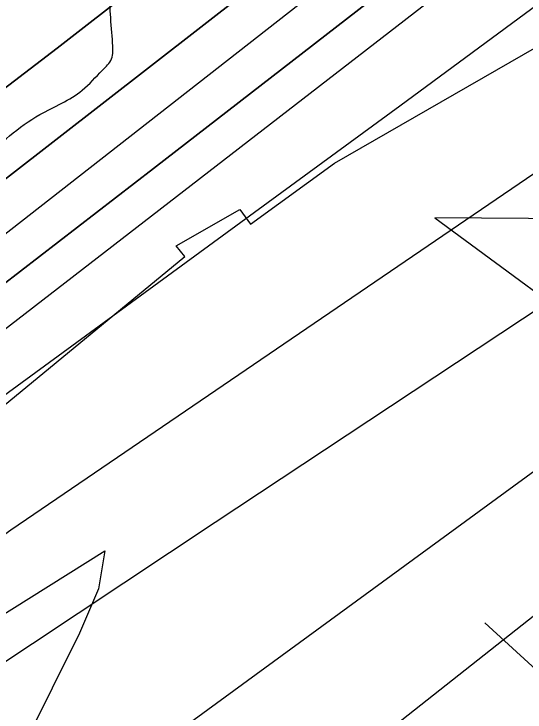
# Model space of a CAD drawing. Extents: x 3392644 to 3430565, y 576657 to 602123.
# Drawn here: x 3402905.9 to 3403073.1, y 584752.9 to 584981.4 of the extents above; entities that cross this region are included whole.
import ezdxf

# ---------------------------------------------------------------- set-up
doc = ezdxf.new("R2010")
doc.units = 0
for name, color, linetype in [('V-CHAN-NAID', 7, 'Continuous'), ('V-RIVR-EDGE', 7, 'Continuous'), ('V-ROAD-CNTR', 7, 'Continuous'), ('V-RRAP-RVMT', 7, 'Continuous'), ('V-SITE-VEGE', 7, 'Continuous'), ('V-TOPO-DPTH', 7, 'Continuous'), ('V-TOPO-MINR', 7, 'Continuous'), ('V-TOPO-WATR', 7, 'Continuous')]:
    doc.layers.add(name, color=color, linetype=linetype)

msp = doc.modelspace()

# ---------------------------------------------------------------- linework, layer by layer
at = {"layer": 'V-CHAN-NAID'}
msp.add_lwpolyline([(3403120.16, 584914.12), (3403043.67, 584914.66), (3403105.24, 584869.27)], dxfattribs=at)
at = {"layer": 'V-RIVR-EDGE'}
msp.add_spline([(3396775.14, 583083.89), (3396813.13, 583077.25), (3396878.17, 583066.49), (3396944.3, 583054.63), (3397040.4, 583038.31), (3397098.86, 583026.47), (3397143.44, 583017.58), (3397248.67, 583000.14), (3397318.11, 582991.93), (3397366.71, 582985.6), (3397425.56, 582983.99), (3397482.58, 582983.48), (3397505.25, 582983.79), (3397523.16, 582984.11), (3397535.58, 582982.98), (3397547.29, 582984.42), (3397553.5, 582984.4), (3397557.52, 582982.93), (3397564.81, 582974.5), (3397565.15, 582965), (3397563.3, 582955.5), (3397562.9, 582944.17), (3397563.63, 582940.51), (3397567.64, 582939.04), (3397569.83, 582934.65), (3397572, 582924.77), (3397574.55, 582922.94), (3397581.49, 582921.46), (3397584.79, 582923.64), (3397587.72, 582927.29), (3397589.58, 582941.18), (3397592.53, 582951.41), (3397596.2, 582957.61), (3397599.87, 582960.89), (3397604.64, 582968.56), (3397610.49, 582971.83), (3397617.81, 582975.47), (3397652.55, 582980.5), (3397688.01, 582979.68), (3397709.94, 582978.53), (3397734.79, 582976.64), (3397757.82, 582975.85), (3397782.68, 582977.62), (3397809.01, 582980.85), (3397835.7, 582984.44), (3397884.71, 582992.36), (3397923.1, 582994.82), (3397953.43, 582993.65), (3397988.88, 582988.44), (3398023.98, 582990.18), (3398046.29, 582997.44), (3398058.01, 583005.82), (3398070.83, 583016.02), (3398086.2, 583024.03), (3398111.07, 583028.35), (3398172.52, 583041.72), (3398207.99, 583048.58), (3398231.38, 583047.79), (3398261.36, 583049.18), (3398286.96, 583052.41), (3398312.56, 583059.29), (3398337.81, 583067.64), (3398383.51, 583070.45), (3398451.14, 583073.57), (3398464.66, 583070.98), (3398479.26, 583062.17), (3398495.66, 583042.02), (3398503.3, 583028.11), (3398512.79, 583021.51), (3398522.66, 583021.48), (3398535.48, 583032.42), (3398552.68, 583038.96), (3398566.94, 583038.56), (3398581.91, 583033.4), (3398603.84, 583032.25), (3398616.27, 583032.22), (3398624.31, 583030.01), (3398639.66, 583030.33), (3398675.85, 583031.71), (3398691.94, 583032.03), (3398705.09, 583030.9), (3398713.5, 583031.98), (3398731.78, 583032.67), (3398752.25, 583032.98), (3398769.08, 583035.5), (3398785.16, 583035.09), (3398791, 583033.62), (3398807.07, 583027), (3398820.95, 583021.84), (3398831.53, 583014.51), (3398866.59, 582999.07), (3398896.89, 582982.54), (3398913.68, 582974.09), (3398926.48, 582974.79), (3398937.8, 582972.94), (3398949.86, 582968.89), (3398961.91, 582965.2), (3398977.27, 582966.63), (3398994.46, 582970.97), (3399010.92, 582975.68), (3399021.17, 582979.68), (3399028.86, 582985.87), (3399040.95, 582996.08), (3399048.27, 583000.08), (3399061.07, 583002.24), (3399090.69, 583006.19), (3399115.92, 583011.24), (3399122.14, 583011.23), (3399129.44, 583009.38), (3399136.01, 583003.15), (3399140.38, 582998.39), (3399145.13, 582998.38), (3399161.95, 582999.43), (3399171.46, 583000.14), (3399183.52, 582999.75), (3399192.29, 582999.72), (3399200.71, 583002.63), (3399201.81, 583006.65), (3399202.19, 583011.4), (3399199.65, 583018.35), (3399194.91, 583023.84), (3399194.56, 583028.6), (3399194.57, 583034.81), (3399197.88, 583043.21), (3399198.26, 583048.69), (3399196.47, 583062.22), (3399193.94, 583072.83), (3399193.58, 583076.12), (3399195.42, 583080.5), (3399198.35, 583083.05), (3399203.11, 583085.6), (3399213.35, 583087.04), (3399220.29, 583086.29), (3399226.85, 583079.69), (3399239.25, 583065.77), (3399254.93, 583052.94), (3399266.62, 583046.7), (3399276.12, 583046.67), (3399289.66, 583051.03), (3399302.47, 583058.67), (3399319.32, 583073.62), (3399325.92, 583081.28), (3399329.58, 583083.83), (3399336.89, 583081.61), (3399352.22, 583075), (3399367.93, 583071.3), (3399390.22, 583066.13), (3399402.65, 583065.73), (3399440.31, 583069.3), (3399461.52, 583073.63), (3399519.3, 583081.16), (3399573.06, 583094.92), (3399604.89, 583102.52), (3399633.41, 583107.57), (3399653.88, 583106.42), (3399671.07, 583108.57), (3399695.94, 583113.63), (3399715.33, 583122.35), (3399740.23, 583137.28), (3399751.59, 583151.14), (3399762.22, 583164.27), (3399774.68, 583175.94), (3399784.2, 583182.5), (3399792.63, 583189.06), (3399795.57, 583195.99), (3399799.59, 583197.45), (3399802.52, 583197.44), (3399809.45, 583193.77), (3399814.94, 583193.75), (3399821.88, 583194.1), (3399845.3, 583201.72), (3399905.65, 583216.56), (3399931.26, 583225.27), (3399967.47, 583235.05), (3399992.35, 583244.13), (3400000.42, 583253.24), (3400007.74, 583257.61), (3400018.35, 583260.51), (3400031.88, 583262.31), (3400047.97, 583265.19), (3400055.29, 583270.65), (3400066.64, 583276.11), (3400079.44, 583279), (3400083.83, 583280.45), (3400095.54, 583285.18), (3400101.39, 583285.53), (3400125.89, 583289.85), (3400153.69, 583298.56), (3400192.84, 583311.99), (3400239.67, 583327.59), (3400291.98, 583342.08), (3400327.1, 583352.23), (3400354.52, 583356.18), (3400375.01, 583360.89), (3400387.44, 583364.88), (3400390, 583364.14), (3400389.25, 583357.93), (3400389.25, 583356.1), (3400393.62, 583348.41), (3400397.25, 583337.8), (3400401.98, 583328.65), (3400413.64, 583316.56), (3400424.96, 583308.85), (3400439.21, 583307.36), (3400460.42, 583310.59), (3400467.01, 583315.33), (3400473.24, 583320.43), (3400475.46, 583330.66), (3400471.53, 583368.32), (3400471.56, 583380.39), (3400472.3, 583385.5), (3400478.16, 583390.24), (3400480.38, 583399.01), (3400481.48, 583402.66), (3400485.15, 583405.94), (3400498.32, 583410.66), (3400503.81, 583414.67), (3400508.21, 583419.41), (3400517, 583425.6), (3400522.86, 583431.8), (3400535.67, 583435.79), (3400564.57, 583444.13), (3400601.51, 583453.54), (3400634.06, 583462.23), (3400664.06, 583471.66), (3400688.58, 583481.84), (3400707.98, 583491.29), (3400725.92, 583502.58), (3400759.21, 583514.93), (3400794.34, 583529.1), (3400829.1, 583542.54), (3400868.99, 583559.25), (3400880.69, 583563.25), (3400906.68, 583575.61), (3400920.95, 583582.89), (3400934.49, 583585.78), (3400950.95, 583590.12), (3400981.32, 583603.21), (3401005.11, 583615.94), (3401022.67, 583620.65), (3401047.18, 583628.63), (3401067.67, 583634.8), (3401097.3, 583646.06), (3401115.59, 583651.49), (3401142.3, 583657.64), (3401149.62, 583661.64), (3401161.69, 583667.1), (3401193.53, 583681.64), (3401226.83, 583695.82), (3401250.24, 583702.34), (3401263.42, 583711.08), (3401269.29, 583717.28), (3401275.87, 583719.82), (3401291.97, 583724.17), (3401309.52, 583727.41), (3401322.7, 583735.79), (3401344.66, 583746.34), (3401352.71, 583749.97), (3401362.22, 583751.78), (3401379.42, 583760.51), (3401398.82, 583769.6), (3401425.17, 583782.33), (3401447.87, 583793.97), (3401460.31, 583801.61), (3401469.83, 583807.8), (3401481.17, 583811.8), (3401489.22, 583812.87), (3401505.33, 583824.9), (3401519.25, 583833.64), (3401536.81, 583842.73), (3401545.23, 583847.46), (3401556.22, 583853.65), (3401577.08, 583864.93), (3401601.24, 583877.3), (3401634.54, 583893.67), (3401648.83, 583904.6), (3401672.26, 583919.89), (3401702.65, 583940.65), (3401720.23, 583955.23), (3401724.63, 583960.7), (3401725.38, 583965.45), (3401725.76, 583971.67), (3401726.13, 583973.49), (3401728.69, 583974.22), (3401733.05, 583964.7), (3401734.88, 583964.7), (3401742.2, 583967.24), (3401756.11, 583975.61), (3401775.15, 583990.92), (3401800.41, 584006.21), (3401823.48, 584021.51), (3401859.37, 584047.37), (3401900.01, 584075.42), (3401938.1, 584104.2), (3401973.26, 584129.7), (3402017.57, 584163.23), (3402052, 584188.73), (3402068.49, 584206.23), (3402087.54, 584223.73), (3402105.12, 584237.21), (3402120.5, 584246.32), (3402139.91, 584263.45), (3402161.52, 584279.48), (3402205.11, 584317.02), (3402240.28, 584346.55), (3402249.43, 584352.74), (3402267, 584360.37), (3402279.09, 584369.84), (3402289.35, 584382.25), (3402295.58, 584388.45), (3402316.09, 584405.58), (3402366.26, 584439.08), (3402387.87, 584455.85), (3402402.52, 584467.87), (3402414.96, 584474.42), (3402428.14, 584479.87), (3402444.61, 584490.43), (3402463.66, 584506.1), (3402475.38, 584515.58), (3402490.4, 584526.87), (3402538.38, 584566.6), (3402565.85, 584589.93), (3402576.85, 584603.79), (3402584.19, 584615.47), (3402588.96, 584620.94), (3402605.08, 584634.06), (3402621.92, 584644.99), (3402632.54, 584652.64), (3402636.57, 584654.82), (3402639.12, 584654.08), (3402643.14, 584651.51), (3402646.06, 584651.87), (3402650.46, 584654.42), (3402655.21, 584657.33), (3402657.78, 584660.98), (3402658.15, 584663.54), (3402657.43, 584667.2), (3402657.8, 584669.75), (3402663.3, 584675.59), (3402665.15, 584682.17), (3402672.1, 584687.27), (3402682.35, 584693.45), (3402693.7, 584699.64), (3402701.76, 584708.03), (3402707.63, 584713.86), (3402719.35, 584722.61), (3402736.94, 584743.03), (3402754.54, 584764.19), (3402758.95, 584773.32), (3402762.27, 584784.64), (3402760.83, 584794.15), (3402761.57, 584796.34), (3402774.39, 584808.37), (3402790.16, 584827.71), (3402794.57, 584836.11), (3402801.88, 584838.65), (3402805.55, 584843.03), (3402807.76, 584848.87), (3402817.65, 584858.35), (3402830.1, 584866.36), (3402842.19, 584879.12), (3402850.26, 584889.7), (3402856.14, 584902.48), (3402862.74, 584909.05), (3402867.86, 584912.69), (3402878.85, 584918.88), (3402888.37, 584926.53), (3402904.49, 584941.48), (3402914.38, 584948.4), (3402928.29, 584956.41), (3402934.88, 584962.97), (3402937.82, 584966.62), (3402938.2, 584971.74), (3402937.49, 584981.24), (3402937.5, 584985.26), (3402953.25, 584998.38), (3402977.78, 585014.77), (3402996.08, 585025.33), (3403016.58, 585033.32), (3403039.62, 585040.21), (3403050.24, 585047.49), (3403059.76, 585052.22), (3403070.36, 585053.66), (3403078.04, 585055.1), (3403086.82, 585058.73), (3403115, 585071.46), (3403146.48, 585086.37), (3403132.2, 585079.82), (3403142.45, 585086.01), (3403170.26, 585097.64), (3403184.91, 585105.28), (3403217.1, 585117.27), (3403261, 585129.59), (3403315.49, 585137.86), (3403347.67, 585142.9), (3403378.02, 585148.3), (3403417.15, 585155.52), (3403455.19, 585164.93), (3403485.93, 585175.09), (3403512.28, 585188.55), (3403532.06, 585206.05), (3403547.09, 585222.46), (3403548.93, 585227.21), (3403552.23, 585230.49), (3403560.64, 585231.56), (3403567.21, 585229.72), (3403575.99, 585229.7), (3403592.09, 585238.43), (3403619.92, 585256.64), (3403671.55, 585292.34), (3403695.34, 585305.8), (3403703.02, 585307.98), (3403726.45, 585322.18), (3403748.06, 585336.38), (3403779.55, 585358.6), (3403809.21, 585377.53), (3403822.77, 585393.59), (3403849.18, 585429.71), (3403874.86, 585465.83), (3403895.4, 585495.03), (3403900.9, 585503.42), (3403902.73, 585503.78), (3403907.12, 585503.77), (3403912.25, 585507.42), (3403928.75, 585531.5), (3403948.93, 585557.77), (3403964.7, 585578.57), (3403972.02, 585584.76), (3403979.71, 585590.23), (3403995.48, 585610.29), (3404005.01, 585622.7), (3404016.37, 585633.64), (3404029.56, 585643.47), (3404037.99, 585651.5), (3404055.97, 585682.52), (3404090.08, 585725.57), (3404116.13, 585765.72), (3404146.2, 585804.39), (3404172.94, 585828.45), (3404201.19, 585866.4), (3404218.43, 585893.04), (3404241.93, 585935.75), (3404254.07, 585966.43), (3404273.19, 586011.35), (3404295.99, 586065.39), (3404324.69, 586140.26), (3404338.69, 586187.01), (3404345.72, 586217.7), (3404351.25, 586238.52), (3404360.45, 586263.72), (3404367.44, 586279.43), (3404369.3, 586292.95), (3404362.76, 586312.34), (3404363.17, 586329.88), (3404363.57, 586342.67), (3404369.08, 586353.63), (3404375.35, 586376.28), (3404377.98, 586402.59), (3404387.58, 586442.78), (3404404.86, 586483.67), (3404421.07, 586535.91), (3404432.49, 586570.61), (3404448.69, 586615.89), (3404459.02, 586653.89), (3404467.16, 586695.17), (3404471.26, 586726.6), (3404473.16, 586754.74), (3404478.79, 586815.41), (3404482.55, 586855.98), (3404480.77, 586876.82), (3404477.15, 586890.35), (3404476.43, 586897.3), (3404479.38, 586906.06), (3404487.09, 586917.74), (3404493.7, 586931.25), (3404496.67, 586951.72), (3404498.57, 586978.76), (3404518.44, 587033.91), (3404529.49, 587065.32), (3404542.74, 587101.11), (3404549.38, 587126.32), (3404556.41, 587159.57), (3404562.7, 587192.45), (3404572.3, 587229.71), (3404578.96, 587262.96), (3404583.78, 587291.46), (3404584.2, 587312.66), (3404584.33, 587365.67), (3404586.26, 587407.7), (3404589.73, 587479.7), (3404590.91, 587511.5), (3404590.2, 587522.47), (3404583.68, 587546.61), (3404570.63, 587590.51), (3404552.86, 587645.02), (3404544.13, 587665.51), (3404532.49, 587688.57), (3404524.85, 587703.21), (3404520.49, 587711.27), (3404519.77, 587718.21), (3404519.8, 587729.91), (3404518.73, 587740.88), (3404513.99, 587745.64), (3404512.17, 587750.04), (3404510.02, 587765.76)], degree=3, dxfattribs=at)
at = {"layer": 'V-ROAD-CNTR'}
msp.add_lwpolyline([(3403293.49, 584558.34), (3403289.26, 584561.5), (3403285.14, 584564.81), (3403281.12, 584568.24), (3403277.22, 584571.82), (3403273.45, 584575.51), (3403269.8, 584579.32), (3403266.28, 584583.24), (3403262.91, 584587.26), (3403259.69, 584591.38), (3403250.9, 584600.58), (3403242.28, 584609.96), (3403233.84, 584619.52), (3403225.56, 584629.26), (3403217.47, 584639.17), (3403195.58, 584659.56), (3403173.5, 584679.75), (3403151.23, 584699.73), (3403128.77, 584719.51), (3403106.14, 584739.07), (3403090.88, 584753.52), (3403075.51, 584767.85), (3403060.01, 584782.05)], dxfattribs=at)
at = {"layer": 'V-RRAP-RVMT'}
for points in [[(3402979.81, 584917.37), (3402983.36, 584912.52), (3403010.82, 584932.53), (3403103.21, 584985.6), (3403115.38, 584968.98), (3403219.55, 585044.96), (3403225.93, 585034.15), (3403238, 585041.22), (3403257.87, 585019.16), (3403339.87, 585092.93), (3403342.86, 585087.83), (3403356.88, 585096.01), (3403374.16, 585076.82), (3403457.04, 585151.44)], [(3402489.67, 584537.4), (3402541.23, 584477.38), (3402604.21, 584531.47), (3402600.68, 584535.58), (3402705.18, 584621.68), (3402693.92, 584635.33), (3402790.78, 584717.52), (3402774.8, 584736.48), (3402862.08, 584808.52), (3402856.46, 584815.27), (3402961.88, 584902.01), (3402959, 584905.49), (3402979.81, 584917.37)]]:
    msp.add_lwpolyline(points, dxfattribs=at)
at = {"layer": 'V-SITE-VEGE'}
msp.add_lwpolyline([(3402849.77, 584751.79), (3402935.68, 584805.67), (3402933.61, 584793.22), (3402927.39, 584778.69), (3402900.42, 584724.72)], dxfattribs=at)
at = {"layer": 'V-TOPO-DPTH'}
for points in [[(3402828.35, 584899.97), (3402920.09, 584970.12), (3403211.43, 585196.86), (3403223.41, 585206.19), (3403235.39, 585215.53), (3403247.36, 585224.88), (3403259.32, 585234.23), (3403991.82, 585961.83), (3404004, 585981.38), (3404015.07, 586001.49), (3404024.48, 586022.42), (3404032.79, 586043.91), (3404317.68, 586879.46)], [(3404317.68, 586879.46), (3404032.79, 586043.91), (3404024.48, 586022.42), (3404015.07, 586001.49), (3404004, 585981.38), (3403991.82, 585961.83), (3403259.32, 585234.23), (3403247.36, 585224.88), (3403235.39, 585215.53), (3403223.41, 585206.19), (3403211.43, 585196.86), (3402920.09, 584970.12), (3402828.35, 584899.97)], [(3404366.79, 586726.64), (3404126.48, 586002.1), (3404117.55, 585979.13), (3404107.16, 585956.94), (3403294.68, 585197.12), (3403289.47, 585193.58), (3403281.51, 585188.05), (3403273.64, 585182.41), (3403265.88, 585176.62), (3403258.2, 585170.71), (3403112.73, 585056.41), (3403032.24, 584993.44), (3402951.57, 584930.72), (3402870.62, 584868.34), (3402789.5, 584806.2), (3402412.76, 584518.94), (3402403.94, 584512.27), (3402395.08, 584505.65), (3402386.16, 584499.11), (3402377.21, 584492.61), (3401565.16, 583871.86)], [(3401565.16, 583871.86), (3402377.21, 584492.61), (3402386.16, 584499.11), (3402395.08, 584505.65), (3402403.94, 584512.27), (3402412.76, 584518.94), (3402789.5, 584806.2), (3402870.62, 584868.34), (3402951.57, 584930.72), (3403032.24, 584993.44), (3403112.73, 585056.41), (3403258.2, 585170.71), (3403265.88, 585176.62), (3403273.64, 585182.41), (3403281.51, 585188.05), (3403289.47, 585193.58), (3403294.68, 585197.12), (3404107.16, 585956.94), (3404117.55, 585979.13), (3404126.48, 586002.1), (3404366.79, 586726.64)], [(3402896.92, 584765.42), (3402971.73, 584815.06), (3403122.61, 584914.84), (3403165.94, 584943.63), (3403209.18, 584972.56), (3403252.3, 585001.68), (3403295.32, 585030.93), (3403362.23, 585076.64), (3403371.66, 585083.24), (3403380.99, 585089.97), (3404169.91, 585874.23), (3404183.47, 585893.75), (3404195.61, 585914.02), (3404205.6, 585935.42), (3404214.17, 585957.59), (3404421.31, 586588.37)], [(3401704.8, 584063.29), (3401801.84, 584128.12), (3401898.71, 584193.2), (3401995.32, 584258.65), (3402091.77, 584324.36), (3402383.35, 584523.85), (3402383.6, 584524.03), (3402383.73, 584524.12), (3402383.85, 584524.21), (3402389.96, 584528.76), (3402393.14, 584531.13), (3402396.3, 584533.52), (3402399.45, 584535.93), (3402402.58, 584538.35), (3403217.47, 585171.83), (3403235.56, 585185.77), (3403253.74, 585199.59), (3403272.04, 585213.25), (3403290.43, 585226.8), (3404076.54, 585961.79), (3404081.13, 585969.46), (3404084.93, 585977.55), (3404088.2, 585985.92), (3404139.67, 586140.19)], [(3404139.67, 586140.19), (3404088.2, 585985.92), (3404084.93, 585977.55), (3404081.13, 585969.46), (3404076.54, 585961.79), (3403290.43, 585226.8), (3403272.04, 585213.25), (3403253.74, 585199.59), (3403235.56, 585185.77), (3403217.47, 585171.83), (3402402.58, 584538.35), (3402399.45, 584535.93), (3402396.3, 584533.52), (3402393.14, 584531.13), (3402389.96, 584528.76), (3402383.85, 584524.21), (3402383.73, 584524.12), (3402383.6, 584524.03), (3402383.35, 584523.85), (3402091.77, 584324.36), (3401995.32, 584258.65), (3401898.71, 584193.2), (3401801.84, 584128.12), (3401704.8, 584063.29)], [(3404240.62, 586095.85), (3404194.3, 585959.74), (3404182.31, 585930.82), (3404170.33, 585905.3), (3404156.67, 585891.72), (3404028.69, 585783.05), (3403554.24, 585351.71), (3403349.49, 585185.34), (3403317.08, 585163.28), (3403294.92, 585151.41), (3403204.49, 585078.42), (3403032.19, 584951.13), (3402890.59, 584847.61), (3402436.78, 584499.65), (3402414.61, 584484.38), (3402394.14, 584469.11), (3402141.61, 584263.69), (3401982.93, 584136.37), (3401639.12, 583855.4)], [(3404240.62, 586095.85), (3404194.3, 585959.74), (3404182.31, 585930.82), (3404170.33, 585905.3), (3404156.67, 585891.72), (3404028.69, 585783.05), (3403554.24, 585351.71), (3403349.49, 585185.34), (3403317.08, 585163.28), (3403294.92, 585151.41), (3403204.49, 585078.42), (3403032.19, 584951.13), (3402890.59, 584847.61), (3402436.78, 584499.65), (3402414.61, 584484.38), (3402394.14, 584469.11), (3402141.61, 584263.69), (3401982.93, 584136.37), (3401639.12, 583855.4)]]:
    msp.add_lwpolyline(points, dxfattribs=at)
at = {"layer": 'V-TOPO-MINR'}
for points in [[(3402828.35, 584899.97), (3402920.09, 584970.12), (3403211.43, 585196.86), (3403223.41, 585206.19), (3403235.39, 585215.53), (3403247.36, 585224.88), (3403259.32, 585234.23), (3403991.82, 585961.83), (3404004, 585981.38), (3404015.07, 586001.49), (3404024.48, 586022.42), (3404032.79, 586043.91), (3404317.68, 586879.46)], [(3401565.16, 583871.86), (3402377.21, 584492.61), (3402386.16, 584499.11), (3402395.08, 584505.65), (3402403.94, 584512.27), (3402412.76, 584518.94), (3402789.5, 584806.2), (3402870.62, 584868.34), (3402951.57, 584930.72), (3403032.24, 584993.44), (3403112.73, 585056.41), (3403258.2, 585170.71), (3403265.88, 585176.62), (3403273.64, 585182.41), (3403281.51, 585188.05), (3403289.47, 585193.58), (3403294.68, 585197.12), (3404107.16, 585956.94), (3404117.55, 585979.13), (3404126.48, 586002.1), (3404366.79, 586726.64)], [(3402896.92, 584765.42), (3402971.73, 584815.06), (3403122.61, 584914.84), (3403165.94, 584943.63), (3403209.18, 584972.56), (3403252.3, 585001.68), (3403295.32, 585030.93), (3403362.23, 585076.64), (3403371.66, 585083.24), (3403380.99, 585089.97), (3404169.91, 585874.23), (3404183.47, 585893.75), (3404195.61, 585914.02), (3404205.6, 585935.42), (3404214.17, 585957.59), (3404421.31, 586588.37)], [(3401783.11, 584089.87), (3402085.68, 584303.26), (3402186.47, 584374.47), (3402380.96, 584511.97), (3402384.48, 584514.48), (3402387.99, 584517.01), (3402391.47, 584519.56), (3402394.95, 584522.14), (3402540.61, 584631.17), (3402616.72, 584688.52), (3402692.58, 584746.18), (3402768.08, 584804.32), (3402843.34, 584862.78), (3403237.86, 585171.24), (3403250.75, 585181.16), (3403263.72, 585190.96), (3403276.84, 585200.57), (3403290.05, 585210.05), (3404085.57, 585948.84), (3404094.15, 585963.2), (3404101.25, 585978.34), (3404107.36, 585994.01), (3404215.72, 586319.79)], [(3401582.74, 583804.59), (3402259.12, 584339.65), (3402356.94, 584413.7), (3402369.94, 584423.2), (3402396.23, 584442.48), (3402422.46, 584461.83), (3402448.62, 584481.28), (3402474.73, 584500.81), (3402904.92, 584812.45), (3403339.22, 585108.61), (3403344.92, 585112.23), (3403350.76, 585115.59), (3403356.81, 585118.55), (3403362.99, 585121.26), (3404166.42, 585889.03), (3404176.59, 585903.63), (3404185.69, 585918.79), (3404193.18, 585934.81), (3404199.6, 585951.4), (3404309.22, 586284.52)], [(3401592.62, 583724.91), (3402562.99, 584344.3), (3402720.57, 584485.76), (3402821.79, 584574.61), (3402924.28, 584661.94), (3403028.67, 584746.99), (3403134.32, 584830.51), (3403400.26, 585036.02), (3403411.59, 585044.86), (3403422.86, 585053.77), (3403434.04, 585062.79), (3403445.16, 585071.88), (3404277.72, 585890.93), (3404283.36, 585904.99), (3404388.52, 586218.53)], [(3401704.8, 584063.29), (3401801.84, 584128.12), (3401898.71, 584193.2), (3401995.32, 584258.65), (3402091.77, 584324.36), (3402383.35, 584523.85), (3402383.6, 584524.03), (3402383.73, 584524.12), (3402383.85, 584524.21), (3402389.96, 584528.76), (3402393.14, 584531.13), (3402396.3, 584533.52), (3402399.45, 584535.93), (3402402.58, 584538.35), (3403217.47, 585171.83), (3403235.56, 585185.77), (3403253.74, 585199.59), (3403272.04, 585213.25), (3403290.43, 585226.8), (3404076.54, 585961.79), (3404081.13, 585969.46), (3404084.93, 585977.55), (3404088.2, 585985.92), (3404139.67, 586140.19)], [(3401626.11, 583789.43), (3402469.67, 584386.74), (3402484.8, 584399.02), (3402500.3, 584410.88), (3402669.02, 584534.16), (3402869.28, 584680.5), (3402969.4, 584753.69), (3403069.52, 584826.88), (3403361.2, 585040.11), (3403382.02, 585055.6), (3403402.67, 585071.32), (3403423.06, 585087.38), (3404257.4, 585883.96), (3404260.39, 585890.06), (3404262.93, 585896.41), (3404305.71, 586024.36), (3404328.44, 586095.13)], [(3402433.64, 584515.32), (3403135.04, 585057.8), (3403159.87, 585077.06), (3403184.65, 585096.36), (3403209.38, 585115.74), (3403234.07, 585135.17), (3403278.5, 585170.23), (3403280.97, 585172.13), (3403283.48, 585173.97), (3403286.03, 585175.75), (3403288.63, 585177.48), (3403289.95, 585178.34), (3403293.31, 585180.29), (3403296.77, 585182.01), (3403300.37, 585183.4), (3404159.49, 585918.58), (3404162.85, 585923.37), (3404165.85, 585928.34), (3404168.32, 585933.59), (3404170.43, 585939.04), (3404202.6, 586036.39), (3404220.16, 586090.76)]]:
    msp.add_lwpolyline(points, dxfattribs=at)
at = {"layer": 'V-TOPO-WATR'}
msp.add_lwpolyline([(3404240.62, 586095.85), (3404194.3, 585959.74), (3404182.31, 585930.82), (3404170.33, 585905.3), (3404156.67, 585891.72), (3404028.69, 585783.05), (3403554.24, 585351.71), (3403349.49, 585185.34), (3403317.08, 585163.28), (3403294.92, 585151.41), (3403204.49, 585078.42), (3403032.19, 584951.13), (3402890.59, 584847.61), (3402436.78, 584499.65), (3402414.61, 584484.38), (3402394.14, 584469.11), (3402141.61, 584263.69), (3401982.93, 584136.37), (3401639.12, 583855.4)], dxfattribs=at)

doc.saveas('drawing.dxf')
